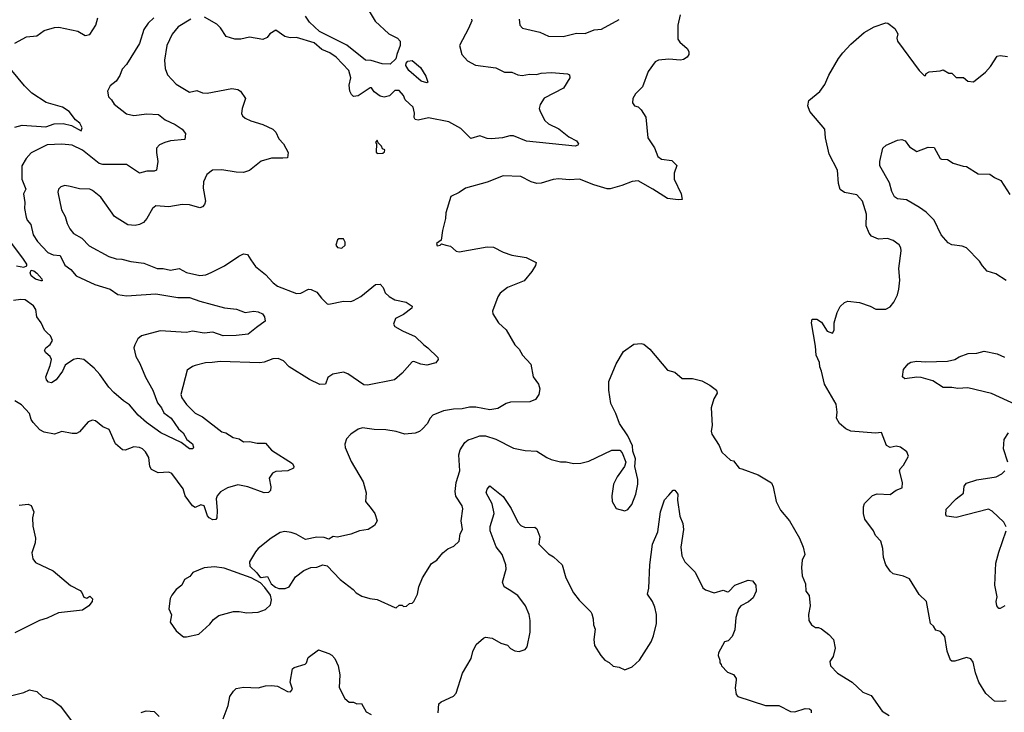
# Model space of a CAD drawing. Extents: x 1921360 to 2014538, y 768294 to 907744.
# Tile 302 of 412: x 1932668 to 1939383, y 865848 to 870572. Entities that reach past the tile are written whole.
import ezdxf

# ---------------------------------------------------------------- set-up
doc = ezdxf.new("R2010")
doc.units = 0

msp = doc.modelspace()

# ---------------------------------------------------------------- linework, layer by layer
at = {"layer": '0CON10XD'}
for points in [[(1935045, 870641.4), (1935090.9, 870560.9), (1935185, 870475.6), (1935245, 870445.6), (1935263.1, 870425), (1935263.1, 870395), (1935239, 870335), (1935233.8, 870305), (1935195, 870267.9), (1935140.5, 870270.5), (1935065, 870292.6), (1935025, 870294.7), (1934898.7, 870398.7), (1934711.3, 870491.3), (1934643.2, 870555), (1934616.9, 870595)], [(1932635, 870411.2), (1932715, 870454), (1932785, 870461.4), (1932835, 870498.2), (1932905, 870518.5), (1932935, 870521.2), (1933065, 870492.9), (1933115, 870462.9), (1933145, 870470), (1933186.7, 870535), (1933200, 870585)], [(1933835, 870574.5), (1933748.1, 870521.9), (1933708, 870472), (1933671.8, 870395), (1933655.6, 870295), (1933659.7, 870239.7), (1933676.6, 870196.6), (1933735, 870131.4), (1933825, 870077.1), (1933875, 870088.1), (1933915, 870071.9), (1933945, 870071.4), (1934115, 870102), (1934155, 870096.2), (1934172.5, 870085), (1934206.7, 870035), (1934184.1, 869965.9), (1934181.2, 869931.2), (1934186.4, 869916.4), (1934205, 869900), (1934245, 869881.2), (1934325, 869856.2), (1934393.3, 869825), (1934413.8, 869805), (1934435, 869760), (1934467.1, 869725), (1934497.5, 869665), (1934495, 869630), (1934462.5, 869627.5), (1934385, 869626.7), (1934315, 869607.5), (1934235, 869544.3), (1934195, 869530.6), (1934145, 869532.2), (1934045, 869548.1), (1933982.5, 869545), (1933944.4, 869515.6), (1933920.8, 869465), (1933918.3, 869421.7), (1933934.4, 869335), (1933928.5, 869311.5), (1933915, 869296), (1933895, 869289.2), (1933825, 869309.4), (1933775, 869312.2), (1933684.4, 869295.6), (1933595, 869301.2), (1933573.3, 869285), (1933534, 869215), (1933510.9, 869189.1), (1933485.5, 869174.5), (1933455, 869167.5), (1933405, 869172), (1933315, 869230), (1933221.7, 869361.7), (1933165, 869406), (1933145, 869415.8), (1933075, 869418), (1933012.5, 869435), (1932975, 869442), (1932947.3, 869432.7), (1932933, 869417), (1932927.5, 869395), (1932952.5, 869275), (1932978.6, 869228.6), (1932991.3, 869181.3), (1933008.9, 869145), (1933033.5, 869113.5), (1933090.8, 869080.8), (1933140.2, 869030.2), (1933275, 868955.8), (1933325, 868940), (1933365, 868939.2), (1933425, 868922), (1933515, 868911.9), (1933604.5, 868874.5), (1933645, 868875.6), (1933695, 868864.5), (1933755, 868874.6), (1933805, 868846.5), (1933895, 868827.9), (1933937.6, 868832.4), (1933973, 868847), (1934065, 868894), (1934161.3, 868958.7), (1934195, 868974.2), (1934220.3, 868970.3), (1934245, 868933.3), (1934275, 868888.8), (1934344.6, 868834.6), (1934396.2, 868776.2), (1934426, 868755), (1934555, 868704), (1934585, 868707.5), (1934636.6, 868733.4), (1934655, 868732.8), (1934695, 868713.3), (1934725, 868673.1), (1934763.8, 868635), (1934775, 868631.1), (1934875, 868653.1), (1934925, 868650), (1934945, 868655.7), (1934995, 868683.1), (1935095, 868766.2), (1935125, 868767.5), (1935146.7, 868745), (1935159.5, 868709.5), (1935186.2, 868685), (1935225, 868660.8), (1935302.5, 868645), (1935345, 868617.5), (1935342.5, 868605), (1935285, 868560.8), (1935230, 868535), (1935216.7, 868495), (1935225, 868480), (1935278.7, 868448.7), (1935365, 868412), (1935423.4, 868353.4), (1935450, 868335), (1935518.3, 868268.3), (1935522.5, 868255), (1935505, 868232.5), (1935445, 868216), (1935403, 868223), (1935355, 868240), (1935345, 868237.5), (1935275, 868160), (1935223.6, 868116.4), (1935040.5, 868079.5), (1935015, 868082.5), (1934905, 868157.1), (1934875, 868166.9), (1934803.3, 868155), (1934769.5, 868130.5), (1934752.5, 868085), (1934715, 868084.3), (1934645, 868118.6), (1934505, 868204), (1934466.7, 868245), (1934430.7, 868260.7), (1934395, 868258.8), (1934335, 868236.7), (1934305, 868232.5), (1934035, 868240), (1933980, 868235), (1933935, 868230.8), (1933865, 868213.3), (1933845, 868206.7), (1933809.3, 868180.7), (1933766.9, 868015), (1933772.2, 867992.2), (1933805, 867948), (1933865, 867889.2), (1933915, 867863.5), (1934045, 867761.9), (1934074, 867754), (1934122.3, 867722.3), (1934165, 867712.5), (1934193.4, 867693.4), (1934235, 867695.4), (1934286.6, 867683.4), (1934345, 867682.9), (1934385.8, 867635), (1934528.8, 867545), (1934537.5, 867525), (1934535, 867512.5), (1934495.7, 867494.3), (1934415, 867490.8), (1934391.7, 867478.3), (1934368.8, 867445), (1934381.3, 867385), (1934378.1, 867361.9), (1934363.7, 867346.3), (1934335, 867344), (1934224.4, 867385.6), (1934155, 867399.2), (1934085, 867378.6), (1934038.1, 867351.9), (1934013.8, 867325), (1934008, 867305), (1934014.2, 867225), (1934011.2, 867175), (1934005, 867162.5), (1933985, 867160), (1933958.8, 867175), (1933949.1, 867189.1), (1933925, 867255.7), (1933902.7, 867262.7), (1933865, 867244.3), (1933845, 867256), (1933795.4, 867325), (1933781.8, 867371.8), (1933705, 867476), (1933685, 867485.8), (1933612.5, 867482.5), (1933565.8, 867505), (1933555.6, 867525), (1933547.8, 867585), (1933525.4, 867625.4), (1933505, 867644.3), (1933485, 867653.3), (1933445, 867658.5), (1933385.8, 867635.8), (1933369.4, 867639.4), (1933320.2, 867680.2), (1933277.7, 867777.7), (1933235, 867796.2), (1933183.6, 867836.4), (1933165, 867841.2), (1933135, 867830), (1933075, 867762), (1933055, 867750.8), (1933025, 867749.2), (1932955, 867764), (1932905, 867744.4), (1932835, 867758.8), (1932805.3, 867775.3), (1932760, 867825), (1932746.2, 867845), (1932733.8, 867885), (1932680, 867945), (1932635, 867972)], [(1933582.5, 870585), (1933542.6, 870547.4), (1933515, 870504), (1933485, 870409.2), (1933395, 870266.2), (1933366, 870235), (1933349.7, 870190.3), (1933325, 870153.3), (1933285, 870120), (1933266.4, 870083.6), (1933272.5, 870045), (1933293.3, 870025), (1933311.2, 869995), (1933395, 869930), (1933445, 869918.5), (1933535, 869930), (1933615, 869925.7), (1933659.6, 869889.6), (1933727.8, 869857.8), (1933775, 869824), (1933797.5, 869795), (1933793.3, 869755), (1933695, 869746.4), (1933656.7, 869735), (1933620.9, 869719.1), (1933601.4, 869695), (1933600, 869665), (1933609.4, 869605), (1933601.2, 869545), (1933585, 869538), (1933535, 869539.4), (1933485, 869525.7), (1933395, 869583.5), (1933235, 869584), (1933210.5, 869590.5), (1933095, 869681.8), (1933025, 869715.4), (1932955, 869723.8), (1932855, 869717.3), (1932745.3, 869664.7), (1932711.4, 869625), (1932682.9, 869575), (1932682.5, 869485), (1932708.6, 869415), (1932693.1, 869385), (1932703.3, 869325), (1932700, 869285), (1932710.8, 869225), (1932719.1, 869205), (1932744.4, 869175), (1932758.9, 869105), (1932788.2, 869058.2), (1932859.4, 868985), (1932895, 868968.8), (1932942.5, 868962.5), (1932975, 868897.1), (1933017.1, 868867.1), (1933052.5, 868825), (1933180, 868765), (1933283.8, 868735), (1933336.8, 868696.8), (1933395, 868687.8), (1933595, 868702.5), (1933745, 868676.1), (1933825, 868676.9), (1933895, 868651.5), (1934065, 868606.9), (1934147, 868597), (1934205, 868573.8), (1934265, 868583.8), (1934295, 868580), (1934322.5, 868565), (1934337.5, 868545), (1934342.5, 868515), (1934282.5, 868472.5)], [(1935748.8, 870575), (1935750, 870565), (1935727.6, 870512.4), (1935666.7, 870395), (1935682.5, 870335), (1935721.2, 870291.2), (1935775, 870261.9), (1935915, 870244.4), (1935975, 870214.2), (1936024.2, 870214.2), (1936063.9, 870196.1), (1936095, 870192), (1936145, 870200.8), (1936192.7, 870197.3), (1936225, 870207.1), (1936295, 870210.6), (1936403, 870203), (1936417.5, 870195), (1936420, 870175), (1936375.7, 870104.3), (1936243.4, 870036.6), (1936216.1, 869993.9), (1936211.2, 869965), (1936216.2, 869945), (1936248, 869885), (1936275, 869860.8), (1936345, 869828.1), (1936413.7, 869773.7), (1936466, 869745), (1936478.8, 869725), (1936473.3, 869715), (1936455, 869708.6), (1936123.6, 869743.6), (1936035, 869780), (1936010.7, 869779.3), (1935960, 869765), (1935885, 869758.1), (1935855, 869761.9), (1935805, 869780), (1935745, 869762.2), (1935675, 869829.4), (1935595, 869874.6), (1935455, 869902.9), (1935385, 869887.3), (1935365, 869891.9), (1935358.5, 869905), (1935359.7, 869935), (1935350.8, 869975), (1935296, 870025), (1935285.6, 870055), (1935255, 870088.9), (1935225, 870088.9), (1935188.6, 870051.4), (1935152.9, 870042.9), (1935125, 870050.8), (1935085, 870080), (1935066.7, 870106.7), (1935057.5, 870107.5), (1934975, 870051.9), (1934945, 870048.6), (1934930.9, 870060.9), (1934919.1, 870085), (1934914.5, 870125), (1934925.4, 870175.4), (1934912, 870225), (1934825, 870316.9), (1934782, 870345), (1934728.9, 870368.9), (1934675, 870413.3), (1934555, 870450.8), (1934512.3, 870447.7), (1934475, 870458), (1934415, 870500), (1934372.5, 870475), (1934355, 870450), (1934325, 870436.2), (1934235, 870451.4), (1934175, 870438.5), (1934135, 870439.1), (1934075, 870456.7), (1934036.5, 870516.5), (1934012.2, 870542.2), (1933927.9, 870587.9)], [(1937172.5, 870605), (1937156, 870535), (1937155, 870440), (1937169.1, 870419.1), (1937220, 870375), (1937230, 870355), (1937230, 870335), (1937220, 870315), (1937195, 870300), (1937175, 870296), (1937095, 870303.5), (1937024.5, 870295.5), (1937002.5, 870285), (1936952.6, 870217.4), (1936915, 870113.3), (1936867.5, 870065), (1936850, 870035), (1936847.5, 870005), (1936860, 869985), (1936885, 869977.5), (1936905, 869957.5), (1936937.7, 869907.7), (1936952.5, 869765), (1936997.9, 869697.9), (1937019.7, 869639.7), (1937045, 869620), (1937115, 869611.2), (1937148.3, 869578.3), (1937131.4, 869525), (1937131.4, 869485), (1937179.2, 869385), (1937186.2, 869345), (1937157.7, 869342.3), (1937085, 869351.2), (1936985, 869415.6), (1936885, 869472.5), (1936845, 869469.2), (1936775, 869440), (1936695, 869418.9), (1936675, 869418.9), (1936583.3, 869445), (1936485, 869484.3), (1936415, 869480), (1936345, 869486), (1936305, 869481.2), (1936223, 869457), (1936195, 869455.7), (1936155, 869465.7), (1936085, 869501.4), (1935965, 869507.3), (1935855, 869464.2), (1935706.8, 869423.2), (1935665, 869393.8), (1935607.5, 869365), (1935574, 869255), (1935571.2, 869215), (1935550, 869135), (1935541.7, 869068.3), (1935510, 869045), (1935515, 869030), (1935535, 869033.3), (1935545, 869042.5), (1935573.3, 869033.3), (1935605, 869026.2), (1935645, 868993.8), (1935665, 868988), (1935855, 869021.8), (1935899.4, 869019.4), (1935965, 868985.5), (1936025, 868965.6), (1936120.9, 868950.9), (1936190, 868915), (1936185.8, 868895), (1936160, 868855), (1936108.6, 868791.4), (1935994.5, 868745.5), (1935944.3, 868705.7), (1935928.3, 868681.7), (1935891.2, 868585), (1935893.8, 868565), (1935932, 868505), (1935985, 868456), (1936044.3, 868355), (1936072.9, 868325), (1936096, 868285), (1936152.7, 868222.7), (1936169.2, 868135), (1936206.4, 868086.4), (1936214.2, 868055), (1936209.2, 868015), (1936185, 867981.9), (1936145.8, 867965.8), (1936015, 867964.2), (1935985, 867954.2), (1935928.8, 867921.2), (1935875, 867912), (1935778.8, 867928.8), (1935735, 867930), (1935685, 867916.9), (1935625, 867916.7), (1935557.5, 867905), (1935485, 867874), (1935466, 867855), (1935445.7, 867815), (1935415, 867781.4), (1935395, 867764.3), (1935365, 867751.1), (1935295, 867744.4), (1935235, 867762.9), (1935165, 867774), (1935085.9, 867775.9), (1935005, 867788.8), (1934975, 867778.8), (1934925, 867746), (1934896.1, 867713.9), (1934883.9, 867676.1), (1934886.2, 867655), (1934927.6, 867557.6), (1935010.3, 867420.3), (1935030, 867345), (1935026.7, 867285), (1935065, 867237.5), (1935090, 867205), (1935106.2, 867155), (1935088.3, 867121.7), (1935043.9, 867096.1), (1934985, 867086), (1934925, 867063.8), (1934835, 867042.5), (1934805, 867047.5), (1934775, 867030), (1934745, 867040), (1934695, 867042.5), (1934617, 867027), (1934553.6, 867063.6), (1934520, 867075), (1934475, 867081.2), (1934445, 867073.8), (1934382.5, 867035), (1934294.3, 866965.7), (1934275, 866943.3), (1934235.8, 866875), (1934236, 866845), (1934285, 866800), (1934303.4, 866773.4), (1934315, 866768.6), (1934356.7, 866775), (1934382, 866725), (1934411.3, 866701.3), (1934435, 866692.3), (1934477.8, 866692.2), (1934505, 866703.8), (1934548, 866772), (1934605, 866816.2), (1934653.6, 866836.4), (1934693, 866837), (1934735, 866853.3), (1934765, 866847.5), (1934853.3, 866755), (1934942.5, 866685), (1934962.7, 866662.7), (1935000.3, 866640.3), (1935055, 866623.8), (1935105, 866618), (1935225, 866562.5), (1935235, 866560), (1935255, 866580), (1935275, 866580), (1935285, 866570), (1935305, 866572.5), (1935325, 866590), (1935345, 866592.5), (1935356.4, 866603.6), (1935380, 866655), (1935390, 866705), (1935414.1, 866765.9), (1935476.4, 866863.6), (1935513.3, 866885), (1935552.5, 866935), (1935587.7, 866962.3), (1935628.8, 866981.2), (1935663.9, 867016.1), (1935672.5, 867065), (1935688, 867095), (1935678.9, 867155), (1935689.4, 867235), (1935685.5, 867255.5), (1935642.8, 867322.8), (1935636.4, 867355), (1935644.6, 867415), (1935668.4, 867495), (1935663.1, 867605), (1935672.6, 867637.4), (1935702.3, 867687.7), (1935725, 867705.6), (1935756, 867716), (1935805, 867732.9), (1935844.1, 867734.1), (1935915, 867711.2), (1936035, 867648.6), (1936115, 867632.9), (1936195, 867628.8), (1936262.5, 867585), (1936292.7, 867572.7), (1936355, 867556), (1936395, 867556), (1936445, 867545.8), (1936495, 867547.5), (1936548.8, 867561.2), (1936705, 867636.7), (1936760, 867635), (1936777, 867617), (1936802.5, 867555), (1936792.5, 867525), (1936742.5, 867455), (1936717.5, 867405), (1936706.7, 867325), (1936707.5, 867285), (1936735, 867237.5), (1936795, 867222.5), (1936815, 867232.5), (1936841.2, 867265), (1936868.6, 867335), (1936884, 867405), (1936883.6, 867436.4), (1936862.5, 867525), (1936866.4, 867576.4), (1936848.3, 867628.3), (1936846.7, 867665), (1936815, 867733.3), (1936757.8, 867817.8), (1936733.1, 867885), (1936698.1, 867955), (1936685.6, 868045), (1936685.6, 868105), (1936734.4, 868225), (1936785, 868310), (1936855, 868360), (1936905, 868363.8), (1936925, 868358.8), (1936965.5, 868325.5), (1937085, 868182.5), (1937135, 868167.5), (1937185, 868123.8), (1937256.1, 868123.9), (1937318.8, 868108.8), (1937375, 868078.8), (1937420, 868045), (1937423.3, 868025), (1937401.2, 867985), (1937383.6, 867923.6), (1937391.2, 867805), (1937383.3, 867765), (1937387.5, 867745), (1937437.7, 867667.7), (1937455, 867623.3), (1937515, 867567.5), (1937535, 867562.5), (1937573.6, 867513.6), (1937591.7, 867508.3), (1937705, 867467.5), (1937795, 867412.5), (1937806.7, 867385), (1937827.5, 867285), (1937856.4, 867226.4), (1937916.7, 867155), (1937986.7, 867035), (1938011.2, 866975), (1938023.3, 866925), (1938003.8, 866885), (1937998.8, 866835), (1938005, 866780), (1938026.2, 866725), (1938030, 866675), (1938052.5, 866645), (1938057.5, 866575), (1938046.7, 866515), (1938048.8, 866475), (1938067.5, 866445), (1938095, 866427.5), (1938115, 866427.5), (1938135, 866417.5), (1938185, 866380), (1938216.7, 866345), (1938228.8, 866285), (1938215, 866230), (1938193.3, 866195), (1938196.7, 866165), (1938245, 866116.2), (1938344.5, 866054.5), (1938418.8, 865985), (1938475, 865962.9), (1938550, 865855), (1938597.4, 865827.4)], [(1936074, 870575), (1936078.8, 870535), (1936097.5, 870515), (1936215, 870487.5), (1936275, 870458.8), (1936375, 870458.1), (1936465, 870480), (1936525, 870478.6), (1936585, 870501.4), (1936635, 870506.5), (1936755, 870572)], [(1939395, 865927.5), (1939371.7, 865921.7), (1939314.6, 865924.6), (1939257.6, 865977.6), (1939209.4, 866055), (1939186.6, 866116.6), (1939170.5, 866190.5), (1939155, 866212.5), (1939125, 866222.5), (1939045, 866197.5), (1939025, 866196.2), (1939015, 866203.3), (1938992.5, 866265), (1938975.9, 866365.9), (1938948.3, 866398.3), (1938915, 866407.5), (1938900, 866435), (1938880, 866455), (1938851.2, 866605), (1938800.9, 866650.9), (1938735, 866758), (1938695, 866777.1), (1938625, 866791.9), (1938605, 866810), (1938575.4, 866855), (1938559.1, 866905), (1938554.4, 866964.4), (1938540, 867015), (1938503.2, 867053.2), (1938490.6, 867085), (1938432, 867165), (1938422, 867205), (1938421.2, 867248.8), (1938428.8, 867271.2), (1938482.7, 867327.3), (1938515, 867338), (1938605, 867333.8), (1938645, 867363.3), (1938685, 867380), (1938687.5, 867415), (1938666.7, 867495), (1938671.7, 867508.3), (1938696.1, 867533.9), (1938728.8, 867595), (1938717.5, 867625), (1938675, 867656.7), (1938645, 867663.3), (1938605, 867653.8), (1938578.3, 867668.3), (1938545, 867757.5), (1938505, 867752.5), (1938335, 867766.7), (1938301.7, 867781.7), (1938258.3, 867818.3), (1938237.5, 867855), (1938242.5, 867895), (1938235, 867950), (1938156.4, 868086.4), (1938136.2, 868175), (1938123.8, 868205), (1938121.2, 868235), (1938098.8, 868285), (1938096, 868345), (1938067.5, 868505), (1938071.7, 868528.3), (1938105, 868530), (1938135, 868510), (1938175, 868447.5), (1938210, 868435), (1938222.5, 868455), (1938221.2, 868505), (1938242, 868575), (1938263.8, 868615), (1938292.5, 868642.5), (1938315, 868651.2), (1938395, 868643.8), (1938467.7, 868617.7), (1938507, 868597), (1938575, 868596.7), (1938605, 868612.5), (1938630, 868645), (1938653.8, 868695), (1938664, 868735), (1938670, 868795), (1938664.2, 868875), (1938680, 868995), (1938676.7, 869015), (1938665.9, 869035.9), (1938625, 869066.2), (1938585, 869078.8), (1938524.3, 869074.3), (1938476.7, 869095), (1938461.2, 869115), (1938440, 869165), (1938442, 869245), (1938416, 869335), (1938377, 869377), (1938293, 869393), (1938264.3, 869414.3), (1938252.5, 869455), (1938244, 869545), (1938187.1, 869655), (1938163.1, 869765), (1938157.5, 869825), (1938056.4, 869946.4), (1938041.9, 869985), (1938049.1, 870020.9), (1938125, 870081.2), (1938159.4, 870130.6), (1938186.2, 870193.8), (1938252.6, 870307.4), (1938280.8, 870345), (1938336, 870405), (1938425.9, 870484.1), (1938495, 870523.3), (1938575, 870550), (1938588.3, 870548.3), (1938635, 870512.5), (1938656.2, 870475), (1938648.8, 870445), (1938653.8, 870425), (1938802.5, 870225), (1938835, 870190), (1938845, 870190), (1938850, 870205), (1938870, 870215), (1938945, 870222.5), (1938965, 870230), (1939005, 870207.5), (1939025, 870206.7), (1939055, 870176.7), (1939105, 870176.7), (1939135, 870152.5), (1939171.7, 870148.3), (1939255, 870213.3), (1939288.3, 870251.7), (1939335, 870322), (1939355, 870327.8), (1939405, 870320.8)], [(1935445, 870140), (1935405, 870152), (1935320.8, 870225), (1935300.4, 870260.4), (1935302.5, 870275), (1935315, 870289.1), (1935345, 870293.3), (1935400, 870245), (1935437.3, 870187.3), (1935450, 870145), (1935445, 870140)], [(1932635, 869838.5), (1932685, 869851.5), (1932845, 869840.4), (1932902.5, 869862.5), (1932965, 869862.9), (1933020.3, 869850.3), (1933086.4, 869813.6), (1933092.5, 869835), (1933076.7, 869865), (1933048, 869888), (1933004.3, 869945), (1932958.8, 869975), (1932847, 870007), (1932750.5, 870070.5), (1932699.7, 870119.7), (1932615, 870226.2)], [(1935105, 869660), (1935145, 869662.5), (1935155, 869670), (1935157.5, 869685), (1935141.7, 869691.7), (1935135, 869710), (1935111.7, 869731.7), (1935105, 869750), (1935093.8, 869735), (1935100, 869725), (1935098.3, 869668.3), (1935105, 869660)], [(1939394.2, 868794.2), (1939325, 868838.9), (1939265, 868857.5), (1939233.8, 868893.8), (1939214.3, 868925), (1939125, 869015.6), (1939095, 869026.7), (1939025.4, 869035.4), (1938999.4, 869049.4), (1938951.1, 869105), (1938903.8, 869203.8), (1938849.1, 869259.1), (1938805, 869291.4), (1938715, 869342.5), (1938655, 869350), (1938634.6, 869364.6), (1938615, 869400), (1938599.5, 869459.5), (1938534.3, 869575), (1938533.3, 869605), (1938553.8, 869695), (1938576.7, 869715), (1938655, 869750), (1938684, 869754), (1938706.2, 869746.2), (1938735, 869704.3), (1938785, 869672.9), (1938862.3, 869702.3), (1938905, 869700), (1938946.2, 869626.2), (1938955, 869620.6), (1938995, 869618.9), (1939033.1, 869593.1), (1939101.7, 869571.7), (1939125, 869571.2), (1939205, 869520), (1939285, 869518), (1939315.6, 869495.6), (1939360, 869475), (1939419.4, 869379.4)], [(1932645, 868892.7), (1932695.7, 868884.3), (1932716.4, 868893.6), (1932716, 868905), (1932688.1, 868945), (1932591.9, 869075)], [(1934865, 869012.5), (1934887, 869033), (1934887.5, 869055), (1934875, 869077.5), (1934845, 869077.5), (1934835, 869070), (1934822.5, 869035), (1934835, 869017.5), (1934865, 869012.5)], [(1932820, 868790), (1932815, 868790), (1932775, 868802), (1932745, 868823.8), (1932738.8, 868845), (1932745, 868862.5), (1932765, 868858.8), (1932785, 868843.3), (1932817.5, 868805), (1932820, 868790)], [(1934282.5, 868472.5), (1934225, 868426.7), (1934145, 868416.9), (1934055, 868415.5), (1933985, 868440.4), (1933925.9, 868434.1), (1933845, 868447.5), (1933805, 868438.5), (1933625, 868450), (1933497.5, 868415), (1933473.5, 868395), (1933451.8, 868355), (1933446.7, 868335), (1933458.5, 868275), (1933486.3, 868226.3), (1933525, 868132.9), (1933574.5, 868045), (1933607.9, 867957.9), (1933633.8, 867925), (1933649.6, 867889.6), (1933699.5, 867855), (1933750.4, 867780.4), (1933782, 867755), (1933807.7, 867707.7), (1933845, 867680), (1933853.8, 867656.2), (1933847.5, 867645), (1933825, 867646.2), (1933768.6, 867688.6), (1933630, 867755), (1933532.9, 867825), (1933475, 867875.6), (1933416.2, 867946.2), (1933375, 867972.5), (1933309.7, 868029.7), (1933275.5, 868065), (1933215, 868151.5), (1933175, 868195.5), (1933105, 868253.5), (1933065, 868261.5), (1933035, 868254.5), (1932978.2, 868215), (1932958.5, 868175), (1932915.6, 868115), (1932885, 868094.2), (1932865, 868100.8), (1932851.4, 868115), (1932845.7, 868135), (1932875.9, 868214.1), (1932884.6, 868255), (1932875.9, 868275.9), (1932845, 868299.4), (1932836.7, 868315), (1932845, 868334.2), (1932875, 868355.6), (1932891.8, 868385), (1932878.5, 868415), (1932855, 868436.9), (1932837.8, 868455), (1932814.6, 868505), (1932784.6, 868545), (1932776.8, 868595), (1932761.3, 868621.3), (1932705, 868661.8), (1932675, 868664.5), (1932625, 868656.5)], [(1938785, 868134), (1938705, 868123.3), (1938687.5, 868135), (1938695, 868186.7), (1938726.7, 868225), (1938745, 868236), (1938786.4, 868243.6), (1938845, 868238), (1938995, 868241.9), (1939045, 868253.3), (1939075, 868272.2), (1939135.5, 868294.5), (1939195, 868297.8), (1939245, 868310.6), (1939335, 868292.2), (1939385, 868270.6)], [(1939458.5, 867948.5), (1939295, 868022.5), (1939135, 868060), (1939065, 868057.5), (1939025, 868064.3), (1938965, 868064.3), (1938895, 868108), (1938815, 868132.5), (1938785, 868134)], [(1939406.5, 867555), (1939376, 867646), (1939380.8, 867709.2), (1939412.2, 867755)], [(1939394.2, 867114.2), (1939380, 867145), (1939300.3, 867220.3), (1939275, 867232.9), (1939055, 867177.5), (1938990, 867185), (1938983.3, 867195), (1938986.2, 867233.8), (1939053.3, 867305), (1939105, 867343.3), (1939109.5, 867390.5), (1939125, 867411.2), (1939194.2, 867434.2), (1939326, 867454), (1939366, 867475), (1939387.1, 867495)], [(1935521.2, 865845), (1935526.7, 865905), (1935541.1, 865918.9), (1935625, 865957.5), (1935645, 865978.8), (1935687.5, 866115), (1935745.6, 866215), (1935757.9, 866262.1), (1935779.7, 866310.3), (1935830, 866355), (1935845, 866360), (1935890, 866355), (1935949.3, 866319.3), (1935995, 866306.7), (1936013.9, 866283.9), (1936045, 866268), (1936075, 866264), (1936115, 866275.8), (1936127.5, 866295), (1936148.6, 866395), (1936148.1, 866475), (1936141.9, 866515), (1936117.8, 866575), (1936065.3, 866645.3), (1936005, 866684), (1935971.2, 866705), (1935960, 866735), (1935985.5, 866824.5), (1935982.5, 866855), (1935958.1, 866925), (1935916.4, 866976.4), (1935875.8, 867085), (1935875.8, 867115), (1935904.4, 867205), (1935890.9, 867270.9), (1935848, 867345), (1935855, 867370), (1935875, 867393.3), (1935965, 867320.8), (1936018.5, 867238.5), (1936064, 867145), (1936085, 867121.2), (1936115, 867107.5), (1936181.2, 867111.2), (1936195, 867100), (1936213.8, 867045), (1936208.8, 866995), (1936275, 866930), (1936308.8, 866908.8), (1936366.2, 866855), (1936391.2, 866765), (1936445, 866662.5), (1936482.3, 866612.3), (1936563.3, 866533.3), (1936570, 866520), (1936578.8, 866485), (1936580, 866445), (1936593.3, 866415), (1936583.9, 866343.9), (1936586.7, 866305), (1936630, 866235), (1936657.5, 866205), (1936688.3, 866188.3), (1936715, 866163.3), (1936755, 866156.7), (1936795, 866138.8), (1936845, 866158.8), (1936894, 866205), (1936975, 866328.8), (1936991.1, 866368.9), (1937010, 866455), (1937010, 866515), (1936998.5, 866565), (1936983, 866603), (1936948.9, 866655), (1936958.5, 866695), (1936965.4, 866855), (1936983.9, 866995), (1937019.8, 867080.2), (1937038.9, 867215), (1937065, 867297.5), (1937095, 867330), (1937125, 867362.5), (1937135, 867362.5), (1937156, 867335), (1937153.9, 867296.1), (1937170, 867185), (1937190.8, 867135), (1937195.7, 867095), (1937175.6, 866975), (1937184, 866915), (1937203.8, 866875), (1937273.8, 866805), (1937327.3, 866697.3), (1937345, 866684), (1937404.2, 866664.2), (1937465, 866682), (1937495, 866670), (1937505, 866673.3), (1937545.6, 866714.4), (1937635, 866750), (1937665, 866743.8), (1937688.8, 866715), (1937691.2, 866675), (1937670.3, 866629.7), (1937638.7, 866601.3), (1937586.6, 866573.4), (1937570, 866555), (1937550.8, 866495), (1937545, 866410), (1937526.7, 866365), (1937500, 866335), (1937475, 866330), (1937434, 866255), (1937431.2, 866235), (1937442.5, 866205), (1937442.5, 866185), (1937452.5, 866175), (1937453.3, 866165), (1937495, 866122.5), (1937536.4, 866106.4), (1937555, 866080), (1937553.6, 866066.4), (1937546.2, 866015), (1937555, 865970), (1937566.2, 865956.2), (1937755, 865895.7), (1937845, 865894.2), (1937925, 865854.3), (1937955, 865851.4), (1938025, 865874.2), (1938055, 865872), (1938065, 865862.5), (1938066.4, 865845)], [(1932665, 867260.8), (1932725, 867267.5), (1932745, 867258.8), (1932763.8, 867215), (1932755.9, 867174.1), (1932757.7, 867117.7), (1932776, 867035), (1932774, 867005), (1932750.8, 866935), (1932756.2, 866895), (1932775, 866870), (1932895, 866813.8), (1933015, 866714), (1933079.1, 866679.1), (1933092, 866665), (1933105, 866634.2), (1933125, 866626.2), (1933145, 866640), (1933163, 866623), (1933161.2, 866605), (1933140, 866575), (1933095, 866544.2), (1932932.6, 866527.4), (1932855, 866490), (1932803.3, 866475), (1932635, 866389.4)], [(1939386.7, 866575), (1939355, 866556.7), (1939345, 866556.7), (1939331.4, 866575), (1939328.1, 866605), (1939333.1, 866635), (1939319.1, 866715), (1939325.6, 866865), (1939345, 866940), (1939395.6, 867085)], [(1933785, 866363.8), (1933805, 866364), (1933888.8, 866381.2), (1933965, 866448.8), (1933988.8, 866481.2), (1934025, 866508), (1934126.4, 866536.4), (1934163.6, 866536.4), (1934216.4, 866526.4), (1934295, 866532), (1934345, 866550), (1934378.3, 866581.7), (1934384.4, 866615), (1934377.9, 866647.9), (1934340.3, 866700.3), (1934310.3, 866730.3), (1934245.5, 866765.5), (1934061.7, 866831.7), (1933995, 866840), (1933925, 866833.8), (1933849.3, 866800.7), (1933827.5, 866775), (1933792.5, 866755), (1933773.3, 866715), (1933733.8, 866685), (1933705, 866646.7), (1933694.2, 866625), (1933684, 866555), (1933703, 866513), (1933693.6, 866463.6), (1933733.6, 866403.6), (1933775, 866370), (1933785, 866363.8)], [(1934056.1, 865803.9), (1934090, 865895), (1934101.2, 865955), (1934125, 865993.3), (1934145, 866010), (1934195, 866020), (1934295, 866016.2), (1934345, 866028.8), (1934385, 866031.2), (1934425, 866026.7), (1934495, 865990), (1934515, 865987.5), (1934527.5, 866005), (1934512.5, 866055), (1934527.5, 866145), (1934540, 866155), (1934615, 866176.7), (1934623.3, 866185), (1934635, 866222.5), (1934705, 866273.8), (1934775, 866250), (1934797.3, 866237.3), (1934815.9, 866215.9), (1934840, 866165), (1934852, 866105), (1934847.3, 866017.3), (1934885, 865942.5), (1934915, 865917.5), (1934945, 865917.5), (1934967, 865907), (1934998.3, 865908.3), (1935030.7, 865850.7), (1935063.6, 865833.6)], [(1932613, 865963), (1932695, 865984.2), (1932735, 866000.8), (1932785, 865990), (1932825, 865951.2), (1932891.2, 865931.2), (1932945, 865891.2), (1933025, 865784)], [(1933495, 865847.5), (1933530.7, 865859.3), (1933585, 865853.3), (1933619.3, 865819.3)]]:
    msp.add_lwpolyline(points, dxfattribs=at)

doc.saveas('drawing.dxf')
